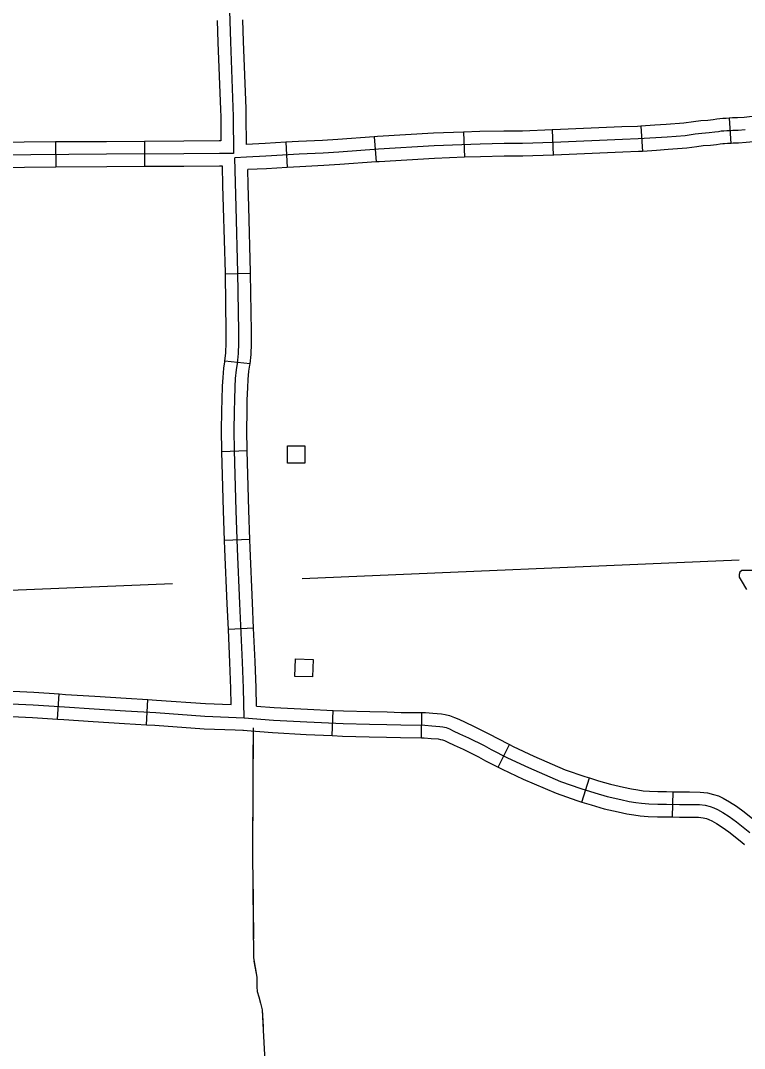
# Model space of a CAD drawing. Extents: x 1084508 to 1142749, y 1057638 to 1093403.
# Drawn here: x 1130815 to 1132165, y 1065269 to 1067186 of the extents above; entities that cross this region are included whole.
import ezdxf

# ---------------------------------------------------------------- set-up
doc = ezdxf.new("R2010")
doc.units = 0
for name, color, linetype in [('Level 32', 7, 'Continuous'), ('Level 43', 7, 'Continuous'), ('Level 47', 7, 'Continuous'), ('Level 5', 7, 'Continuous'), ('Level 56', 7, 'Continuous')]:
    doc.layers.add(name, color=color, linetype=linetype)

msp = doc.modelspace()

# ---------------------------------------------------------------- linework, layer by layer
at = {"layer": 'Level 32'}
for p, q in [((1132136.2, 1067004.4), (1132139.5, 1066957.4)), ((1131971.3, 1066989.4), (1131974.5, 1066942.4)), ((1131474.4, 1066969.6), (1131477.9, 1066922.7)), ((1131640.8, 1066978.4), (1131642.5, 1066931.3)), ((1131806.4, 1066982.6), (1131808.2, 1066935.5)), ((1130880.3, 1066959.9), (1130880.6, 1066912.8)), ((1131046, 1066961), (1131046.3, 1066913.9)), ((1131309.5, 1066959.3), (1131312.1, 1066912.3)), ((1131244, 1066714.3), (1131196.9, 1066713.6)), ((1131242.9, 1066545.9), (1131196, 1066550.8)), ((1131237.4, 1066383.6), (1131190.3, 1066382.2)), ((1131242.5, 1066218.1), (1131195.5, 1066216.3)), ((1131249.5, 1066052.8), (1131202.5, 1066050.5)), ((1130883.9, 1065883.3), (1130887.1, 1065930.3)), ((1131049.5, 1065872.9), (1131052.3, 1065919.9)), ((1131395.9, 1065852.7), (1131398.1, 1065899.7)), ((1131562.4, 1065848.5), (1131563, 1065895.5)), ((1131705.4, 1065794), (1131726.4, 1065836.1)), ((1131861.6, 1065728.7), (1131875.6, 1065773.6)), ((1132030.5, 1065700.8), (1132031.9, 1065747.8))]:
    msp.add_line(p, q, dxfattribs=at)
for points in [[(1131167.4, 1068180.8), (1131172, 1068101.8), (1131176.4, 1068009.1), (1131179, 1067958.9), (1131182.3, 1067886.6), (1131186.5, 1067808.7), (1131187.9, 1067751.9), (1131190.8, 1067666), (1131193.1, 1067582), (1131196.3, 1067457.3), (1131201.5, 1067301.5), (1131206.4, 1067146.6), (1131211.7, 1067007.2), (1131211.9, 1066938.7)], [(1131181.6, 1067186.4), (1131182.9, 1067145.7), (1131187.7, 1067020.7)], [(1131228.7, 1067187.9), (1131230, 1067147.4), (1131234.7, 1067022.4)], [(1131234.7, 1067022.4), (1131235.3, 1067007.7), (1131235.4, 1066955.4)], [(1131187.7, 1067020.7), (1131188.2, 1067006.7), (1131188.3, 1066961.8)], [(1132136.2, 1067004.4), (1132130.6, 1067004), (1132124.7, 1067003.7), (1132118.8, 1067003.2), (1132113.2, 1067002.4), (1132106.3, 1067001.5), (1132096.7, 1067000.3), (1132083.1, 1066999.4), (1132069.6, 1066997.6), (1132051.8, 1066995), (1132019, 1066992.6), (1131997.9, 1066991.2), (1131971.3, 1066989.4)], [(1132302.9, 1067009.8), (1132235.7, 1067008.1), (1132179.3, 1067007.2), (1132163.9, 1067005.7), (1132151.7, 1067004.9), (1132142.2, 1067004.7), (1132136.9, 1067004.4), (1132136.2, 1067004.4)], [(1131971.3, 1066989.4), (1131965.1, 1066989), (1131936.3, 1066988.1), (1131807.2, 1066982.6), (1131806.4, 1066982.6)], [(1132165.8, 1066982.3), (1132152.8, 1066981.4), (1132143.1, 1066981.1), (1132138.3, 1066980.9), (1132131.9, 1066980.5), (1132126.2, 1066980.2), (1132121.5, 1066979.8), (1132116.2, 1066979.1), (1132109.4, 1066978.2), (1132099, 1066976.8), (1132085.3, 1066975.9), (1132072.8, 1066974.3), (1132054.4, 1066971.6), (1132020.6, 1066969.1), (1131999.5, 1066967.7), (1131966.3, 1066965.5), (1131937.2, 1066964.6), (1131808.1, 1066959.1), (1131751.1, 1066956.8), (1131716.6, 1066956.8), (1131671.8, 1066955.9), (1131585.9, 1066953), (1131482.1, 1066946.6), (1131408.5, 1066941.1), (1131379.4, 1066939.3), (1131334.2, 1066937), (1131272.3, 1066933.6), (1131236, 1066931.8), (1131214.5, 1066930.2)], [(1131474.4, 1066969.6), (1131406.8, 1066964.6), (1131378, 1066962.8), (1131332.9, 1066960.6), (1131309.5, 1066959.3)], [(1131640.8, 1066978.4), (1131584.8, 1066976.5), (1131480.5, 1066970.1), (1131474.4, 1066969.6)], [(1131806.4, 1066982.6), (1131750.6, 1066980.4), (1131716.3, 1066980.4), (1131671.2, 1066979.4), (1131640.8, 1066978.4)], [(1130880.3, 1066959.9), (1130762.8, 1066959.1), (1130714.4, 1066958.5)], [(1131046, 1066961), (1130975.3, 1066960.5), (1130880.3, 1066959.9)], [(1131188.3, 1066961.8), (1131185.5, 1066961.8), (1131119.2, 1066961.5), (1131046, 1066961)], [(1131309.5, 1066959.3), (1131271.1, 1066957.1), (1131235.4, 1066955.4)], [(1132139.5, 1066957.4), (1132133.2, 1066957), (1132127.8, 1066956.7), (1132124.1, 1066956.4), (1132119.3, 1066955.8), (1132112.5, 1066954.9), (1132101.3, 1066953.4), (1132087.6, 1066952.5), (1132076.1, 1066951), (1132057, 1066948.2), (1132022.2, 1066945.6), (1132001, 1066944.2), (1131974.5, 1066942.4)], [(1132304, 1066962.7), (1132236.7, 1066961), (1132181.8, 1066960.1), (1132167.7, 1066958.8), (1132153.9, 1066957.9), (1132143.9, 1066957.6), (1132139.7, 1066957.4), (1132139.5, 1066957.4)], [(1131211.9, 1066938.7), (1131185.7, 1066938.2), (1131119.3, 1066937.9), (1130975.5, 1066936.9), (1130763, 1066935.6), (1130599.1, 1066933.4), (1130457.6, 1066930.9), (1130355.2, 1066926.7), (1130289.7, 1066925.3), (1130099.6, 1066919.8), (1129995.5, 1066916.7), (1129944.4, 1066917.6), (1129886.8, 1066917.9), (1129792.8, 1066916.7), (1129641.8, 1066913.3), (1129607.5, 1066912.6), (1129584.3, 1066911.3), (1129564, 1066909.3), (1129541.4, 1066906.4)], [(1131231.6, 1065886), (1131230.7, 1065941.2), (1131229, 1065989.7), (1131223.8, 1066099.3), (1131219.6, 1066201.3), (1131216.9, 1066272.5), (1131215.2, 1066339.1), (1131213.8, 1066384.9), (1131213.3, 1066421), (1131213.8, 1066458.1), (1131214.2, 1066479.1), (1131215.1, 1066503.2), (1131216, 1066518.8), (1131217.4, 1066535.2), (1131219.3, 1066546.7), (1131221.2, 1066565.1), (1131222, 1066584.8), (1131222.1, 1066606.1), (1131220.4, 1066716.6), (1131217, 1066838.4), (1131214.5, 1066930.2)], [(1131642.5, 1066931.3), (1131587, 1066929.4), (1131483.7, 1066923.1), (1131477.9, 1066922.7)], [(1131808.2, 1066935.5), (1131751.6, 1066933.3), (1131716.8, 1066933.3), (1131672.4, 1066932.4), (1131642.5, 1066931.3)], [(1131974.5, 1066942.4), (1131967.4, 1066941.9), (1131938.1, 1066941), (1131809.1, 1066935.6), (1131808.2, 1066935.5)], [(1130880.6, 1066912.8), (1130763.2, 1066912), (1130715, 1066911.4)], [(1131046.3, 1066913.9), (1130975.6, 1066913.4), (1130880.6, 1066912.8)], [(1131191.3, 1066914.8), (1131186, 1066914.7), (1131119.4, 1066914.4), (1131046.3, 1066913.9)], [(1131192.3, 1066879), (1131191.3, 1066914.8)], [(1131312.1, 1066912.3), (1131273.6, 1066910.1), (1131238.6, 1066908.4)], [(1131239.4, 1066880.2), (1131238.6, 1066908.4)], [(1131477.9, 1066922.7), (1131410.1, 1066917.7), (1131380.7, 1066915.8), (1131335.4, 1066913.5), (1131312.1, 1066912.3)], [(1131196.9, 1066713.6), (1131196.9, 1066716.1), (1131193.4, 1066837.8), (1131192.3, 1066879)], [(1131244, 1066714.3), (1131244, 1066717.1), (1131240.5, 1066839.1), (1131239.4, 1066880.2)], [(1131196, 1066550.8), (1131197.7, 1066566.8), (1131198.4, 1066585.3), (1131198.6, 1066606), (1131196.9, 1066713.6)], [(1131242.9, 1066545.9), (1131244.7, 1066563.4), (1131245.5, 1066584.2), (1131245.7, 1066606.2), (1131244, 1066714.3)], [(1131190.3, 1066382.2), (1131190.3, 1066384.4), (1131189.7, 1066420.9), (1131190.2, 1066458.5), (1131190.7, 1066479.8), (1131191.6, 1066504.3), (1131192.5, 1066520.5), (1131194.1, 1066538.1), (1131195.9, 1066549.8), (1131196, 1066550.8)], [(1131237.4, 1066383.6), (1131237.3, 1066385.5), (1131236.8, 1066421), (1131237.3, 1066457.7), (1131237.8, 1066478.4), (1131238.6, 1066502.1), (1131239.5, 1066517.1), (1131240.8, 1066532.3), (1131242.6, 1066543.7), (1131242.9, 1066545.9)], [(1131195.5, 1066216.3), (1131193.4, 1066271.8), (1131191.6, 1066338.4), (1131190.3, 1066382.2)], [(1131242.5, 1066218.1), (1131240.4, 1066273.3), (1131238.7, 1066339.7), (1131237.4, 1066383.6)], [(1131249.5, 1066052.8), (1131247.3, 1066100.4), (1131243.1, 1066202.3), (1131242.5, 1066218.1)], [(1131202.5, 1066050.5), (1131200.2, 1066098.3), (1131196.1, 1066200.4), (1131195.5, 1066216.3)], [(1131207.6, 1065910.6), (1131207.2, 1065940.6), (1131205.4, 1065988.7), (1131202.5, 1066050.5)], [(1131254.8, 1065907.8), (1131254.2, 1065941.8), (1131252.5, 1065990.7), (1131249.5, 1066052.8)], [(1130721.1, 1065939.1), (1130840, 1065933.5), (1130887.1, 1065930.3)], [(1130887.1, 1065930.3), (1130898.8, 1065929.5), (1130953.5, 1065926.1), (1131011.9, 1065922.3), (1131052.3, 1065919.9)], [(1130660.9, 1065918.3), (1130838.7, 1065910), (1130897.2, 1065906), (1130952, 1065902.6), (1131010.5, 1065898.8), (1131067.1, 1065895.5), (1131158.7, 1065889), (1131231.6, 1065886)], [(1131052.3, 1065919.9), (1131068.6, 1065918.9), (1131160, 1065912.5), (1131207.6, 1065910.6)], [(1130718.9, 1065892), (1130837.4, 1065886.4), (1130883.9, 1065883.3)], [(1131254.8, 1065907.8), (1131288, 1065905.2), (1131349.7, 1065901.9), (1131398.1, 1065899.7)], [(1131398.1, 1065899.7), (1131417.2, 1065898.9), (1131466.2, 1065897.6), (1131498.6, 1065896.9), (1131524.5, 1065896), (1131563, 1065895.5)], [(1131563, 1065895.5), (1131569.7, 1065895.5), (1131583.9, 1065894.4), (1131599.9, 1065893.1), (1131606.5, 1065891.9), (1131614.9, 1065890.3), (1131624.1, 1065886.6), (1131631.9, 1065883.1), (1131643.7, 1065877.4), (1131660.6, 1065869.4), (1131690.3, 1065854.8), (1131703.5, 1065847.6), (1131726.4, 1065836.1)], [(1130883.9, 1065883.3), (1130895.7, 1065882.5), (1130950.5, 1065879.1), (1131009, 1065875.3), (1131049.5, 1065872.9)], [(1131049.5, 1065872.9), (1131065.6, 1065872), (1131157.4, 1065865.5), (1131215.4, 1065863.1)], [(1131231.6, 1065886), (1131286.5, 1065881.7), (1131348.5, 1065878.4), (1131416.3, 1065875.3), (1131465.6, 1065874), (1131498, 1065873.3), (1131524, 1065872.5), (1131568.7, 1065871.9), (1131582.1, 1065871), (1131596.8, 1065869.8), (1131602.1, 1065868.8), (1131608.3, 1065867.6), (1131614.9, 1065865), (1131621.8, 1065861.8), (1131633.5, 1065856.1), (1131650.4, 1065848.2), (1131679.4, 1065833.9), (1131692.6, 1065826.7), (1131723.2, 1065811.4), (1131762.1, 1065792.8), (1131822, 1065766.9), (1131859.6, 1065754), (1131886, 1065745.8), (1131908.8, 1065739.1), (1131934.3, 1065733.3), (1131949.9, 1065729.9), (1131962.2, 1065728.1), (1131972.9, 1065726.3), (1131986.3, 1065725.2), (1132003, 1065724.7), (1132019.1, 1065724.6), (1132043.7, 1065723.9), (1132062.3, 1065724.2), (1132080.7, 1065723.8), (1132091.7, 1065722.7), (1132100.6, 1065720.3), (1132107.4, 1065718.1), (1132114.5, 1065714.7), (1132124.7, 1065709), (1132136.4, 1065701.4), (1132149.8, 1065691.7), (1132174.7, 1065671.7)], [(1131215.4, 1065863.1), (1131230.6, 1065862.5)], [(1131229.7, 1065862.6), (1131284.9, 1065858.2), (1131347.4, 1065854.9), (1131395.9, 1065852.7)], [(1131395.9, 1065852.7), (1131415.5, 1065851.8), (1131465.1, 1065850.5), (1131497.3, 1065849.8), (1131523.5, 1065849), (1131562.4, 1065848.5)], [(1131562.4, 1065848.5), (1131567.7, 1065848.4), (1131580.3, 1065847.5), (1131593.6, 1065846.4), (1131597.8, 1065845.6), (1131601.7, 1065844.9), (1131605.7, 1065843.3), (1131611.8, 1065840.5), (1131623.4, 1065834.9), (1131640.2, 1065827), (1131668.6, 1065813), (1131681.6, 1065805.8), (1131705.4, 1065794)], [(1131726.4, 1065836.1), (1131733.6, 1065832.5), (1131771.8, 1065814.3), (1131830.5, 1065788.9), (1131866.9, 1065776.4), (1131875.6, 1065773.6)], [(1131705.4, 1065794), (1131712.9, 1065790.2), (1131752.3, 1065771.4), (1131813.5, 1065745), (1131852.2, 1065731.6), (1131861.6, 1065728.7)], [(1131875.6, 1065773.6), (1131892.8, 1065768.3), (1131914.7, 1065761.9), (1131939.4, 1065756.3), (1131954.1, 1065753.1), (1131966, 1065751.4), (1131975.8, 1065749.6), (1131987.6, 1065748.7), (1132003.4, 1065748.3), (1132019.4, 1065748.2), (1132031.9, 1065747.8)], [(1132031.9, 1065747.8), (1132043.9, 1065747.5), (1132062.4, 1065747.7), (1132082.1, 1065747.3), (1132095.8, 1065745.9), (1132107.3, 1065742.9), (1132116.2, 1065740), (1132125.3, 1065735.6), (1132136.9, 1065729.2), (1132149.7, 1065720.8), (1132164.1, 1065710.4), (1132189.7, 1065689.9), (1132195.1, 1065685.2)], [(1131861.6, 1065728.7), (1131879.2, 1065723.2), (1131902.9, 1065716.3), (1131929.3, 1065710.3), (1131945.7, 1065706.8), (1131958.5, 1065704.9), (1131970, 1065702.9), (1131985, 1065701.7), (1132002.6, 1065701.2), (1132018.7, 1065701.1), (1132030.5, 1065700.8)], [(1132030.5, 1065700.8), (1132043.5, 1065700.4), (1132062.2, 1065700.6), (1132079.3, 1065700.3), (1132087.5, 1065699.5), (1132094, 1065697.7), (1132098.6, 1065696.2), (1132103.6, 1065693.8), (1132112.6, 1065688.8), (1132123.1, 1065682), (1132135.5, 1065673), (1132159.7, 1065653.6), (1132164.7, 1065649.3)]]:
    msp.add_lwpolyline(points, dxfattribs=at)
at = {"layer": 'Level 43'}
for points in [[(1131248.5, 1065867), (1131247.7, 1065634.9), (1131249.3, 1065437.9), (1131255.3, 1065402.1), (1131255.3, 1065383.8), (1131256.1, 1065375.5), (1131259.1, 1065365.6), (1131262.2, 1065353.4), (1131265.2, 1065341.2), (1131267.5, 1065303.2), (1131283.5, 1065005.6), (1131295.6, 1064609.9), (1131301, 1064519.4), (1131299.4, 1064498.8), (1131298.7, 1064488.2), (1131290.3, 1064475.2), (1131273.6, 1064460.8), (1131252.3, 1064447.1)], [(1131248.5, 1065867), (1131248.3, 1065804.9)], [(1131248.2, 1065763.5), (1131247.7, 1065639.2)], [(1131248, 1065597.7), (1131249, 1065473.4)], [(1131250.2, 1065432.1), (1131255.3, 1065402.1), (1131255.3, 1065383.8), (1131256.1, 1065375.5), (1131259.1, 1065365.6), (1131262.2, 1065353.4), (1131265.2, 1065341.2), (1131267.1, 1065309.5)]]:
    msp.add_lwpolyline(points, dxfattribs=at)
at = {"layer": 'Level 47'}
msp.add_lwpolyline([(1132183.8, 1066160.4), (1132159.8, 1066160.4), (1132156.1, 1066157.5), (1132154.7, 1066153.1), (1132154.7, 1066148), (1132158.3, 1066142.2), (1132168.5, 1066125.4)], dxfattribs=at)
at = {"layer": 'Level 5'}
for points in [[(1132154.7, 1066180), (1131339.8, 1066145.3)], [(1131098.2, 1066135.4), (1130326, 1066104.3)]]:
    msp.add_lwpolyline(points, dxfattribs=at)
at = {"layer": 'Level 56'}
for points in [[(1131312.5, 1066360.5), (1131312.5, 1066393.2), (1131345.3, 1066393.2), (1131345.3, 1066360.5)], [(1131326.6, 1065963.1), (1131327.6, 1065995.8), (1131360.4, 1065994.8), (1131359.4, 1065962.1)]]:
    msp.add_lwpolyline(points, close=True, dxfattribs=at)

doc.saveas('drawing.dxf')
